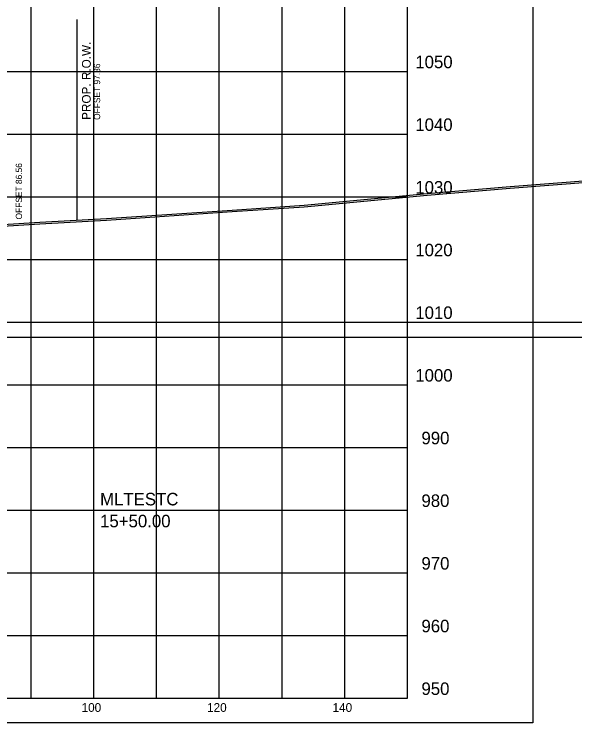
# Model space of a CAD drawing. Extents: x 1131015 to 1136271, y 133453 to 174329.
# Drawn here: x 1131427.8 to 1131517.1, y 165603.7 to 165716.8 of the extents above; entities that cross this region are included whole.
import ezdxf

# ---------------------------------------------------------------- set-up
doc = ezdxf.new("R2010")
doc.units = 0
for name, color, linetype in [('DESIGN - ROW - Right-of-Way and Easement Labels', 7, 'Continuous'), ('DESIGN - ROW - Right-of-Way Linework', 7, 'Continuous'), ('DESIGN - SCRATCH - User 1', 7, 'Continuous'), ('DESIGN - SHEET - Corner Text', 7, 'Continuous'), ('DESIGN - SHEET - Light Grid', 7, 'Continuous'), ('DESIGN - SHEET - Linework', 7, 'Continuous'), ('DESIGN - SHEET - Plot Shape', 7, 'Continuous'), ('DESIGN - TYPICAL - Slope Tie Text', 7, 'Continuous'), ('DESIGN - TYPICAL - Warning Text', 7, 'Continuous'), ('SURVEY - GROUND - Bottom of Topsoil Layer', 7, 'Continuous'), ('SURVEY - GROUND - Top of Ground', 7, 'Continuous')]:
    doc.layers.add(name, color=color, linetype=linetype)

msp = doc.modelspace()

# ---------------------------------------------------------------- linework, layer by layer
at = {"layer": 'DESIGN - ROW - Right-of-Way Linework'}
msp.add_line((1131437.82, 165683.92), (1131437.82, 165715.92), dxfattribs=at)
at = {"layer": 'DESIGN - SCRATCH - User 1'}
for p, q in [((1131340.46, 165667.66), (1131786.53, 165667.66)), ((1131340.46, 165665.26), (1131786.53, 165665.26))]:
    msp.add_line(p, q, dxfattribs=at)
at = {"layer": 'DESIGN - SHEET - Light Grid'}
msp.add_line((1131340.46, 165667.66), (1131640.46, 165667.66), dxfattribs=at)
at = {"layer": 'DESIGN - SHEET - Linework'}
for p, q in [((1131430.46, 165607.66), (1131430.46, 165817.66)), ((1131440.46, 165607.66), (1131440.46, 165817.66)), ((1131450.46, 165607.66), (1131450.46, 165817.66)), ((1131460.46, 165607.66), (1131460.46, 165817.66)), ((1131470.46, 165607.66), (1131470.46, 165817.66)), ((1131480.46, 165607.66), (1131480.46, 165817.66)), ((1131190.46, 165707.66), (1131490.46, 165707.66)), ((1131190.46, 165697.66), (1131490.46, 165697.66)), ((1131190.46, 165687.66), (1131490.46, 165687.66)), ((1131190.46, 165677.66), (1131490.46, 165677.66)), ((1131190.46, 165667.66), (1131490.46, 165667.66)), ((1131190.46, 165657.66), (1131490.46, 165657.66)), ((1131190.46, 165647.66), (1131490.46, 165647.66)), ((1131190.46, 165637.66), (1131490.46, 165637.66)), ((1131190.46, 165627.66), (1131490.46, 165627.66)), ((1131190.46, 165617.66), (1131490.46, 165617.66))]:
    msp.add_line(p, q, dxfattribs=at)
msp.add_lwpolyline([(1131190.46, 165817.66), (1131190.46, 165607.66), (1131490.46, 165607.66), (1131490.46, 165817.66)], dxfattribs=at)
at = {"layer": 'DESIGN - SHEET - Plot Shape'}
msp.add_lwpolyline([(1131170.46, 165821.6), (1131510.46, 165821.6), (1131510.46, 165603.72), (1131170.46, 165603.72)], close=True, dxfattribs=at)
at = {"layer": 'SURVEY - GROUND - Bottom of Topsoil Layer'}
for p, q in [((1131506.84, 165689.02), (1131523.79, 165690.35)), ((1131493.57, 165687.9), (1131506.84, 165689.02)), ((1131474.01, 165686.05), (1131493.57, 165687.9)), ((1131442.5, 165683.92), (1131462.52, 165685.29)), ((1131462.52, 165685.29), (1131474.01, 165686.05)), ((1131431.83, 165683.35), (1131442.5, 165683.92)), ((1131408.28, 165681.81), (1131431.83, 165683.35))]:
    msp.add_line(p, q, dxfattribs=at)
at = {"layer": 'SURVEY - GROUND - Top of Ground'}
for p, q in [((1131506.84, 165689.27), (1131523.79, 165690.6)), ((1131493.57, 165688.15), (1131506.84, 165689.27)), ((1131474.01, 165686.3), (1131493.57, 165688.15)), ((1131462.52, 165685.54), (1131474.01, 165686.3)), ((1131442.5, 165684.17), (1131462.52, 165685.54)), ((1131431.83, 165683.6), (1131442.5, 165684.17)), ((1131408.28, 165682.06), (1131431.83, 165683.6))]:
    msp.add_line(p, q, dxfattribs=at)

# ---------------------------------------------------------------- texts
at = {"layer": 'DESIGN - ROW - Right-of-Way and Easement Labels'}
for s, height, p in [('PROP. R.O.W.', 1.4, (1131439.97, 165699.92)), ('OFFSET 97.36', 1, (1131441.47, 165699.92))]:
    msp.add_text(s, height=height, rotation=90, dxfattribs=at).set_placement(p)
at = {"layer": 'DESIGN - SHEET - Corner Text'}
for s, height, p in [('1050', 2, (1131491.7, 165708.16)), ('1040', 2, (1131491.7, 165698.16)), ('1030', 2, (1131491.7, 165688.16)), ('1020', 2, (1131491.7, 165678.16)), ('1010', 2, (1131491.7, 165668.16)), ('1000', 2, (1131491.7, 165658.16)), ('990', 2, (1131492.68, 165648.16)), ('980', 2, (1131492.68, 165638.16)), ('970', 2, (1131492.68, 165628.16)), ('960', 2, (1131492.68, 165618.16)), ('950', 2, (1131492.68, 165608.16)), ('100', 1.4, (1131438.51, 165605.46)), ('120', 1.4, (1131458.51, 165605.46)), ('140', 1.4, (1131478.51, 165605.46))]:
    msp.add_text(s, height=height, dxfattribs=at).set_placement(p)
at = {"layer": 'DESIGN - TYPICAL - Slope Tie Text'}
msp.add_text('OFFSET 86.56', height=1, rotation=90, dxfattribs=at).set_placement((1131429.02, 165684.03))
at = {"layer": 'DESIGN - TYPICAL - Warning Text'}
for s, p in [('MLTESTC', (1131441.46, 165638.41)), ('15+50.00', (1131441.46, 165634.91))]:
    msp.add_text(s, height=2, dxfattribs=at).set_placement(p)

doc.saveas('drawing.dxf')
